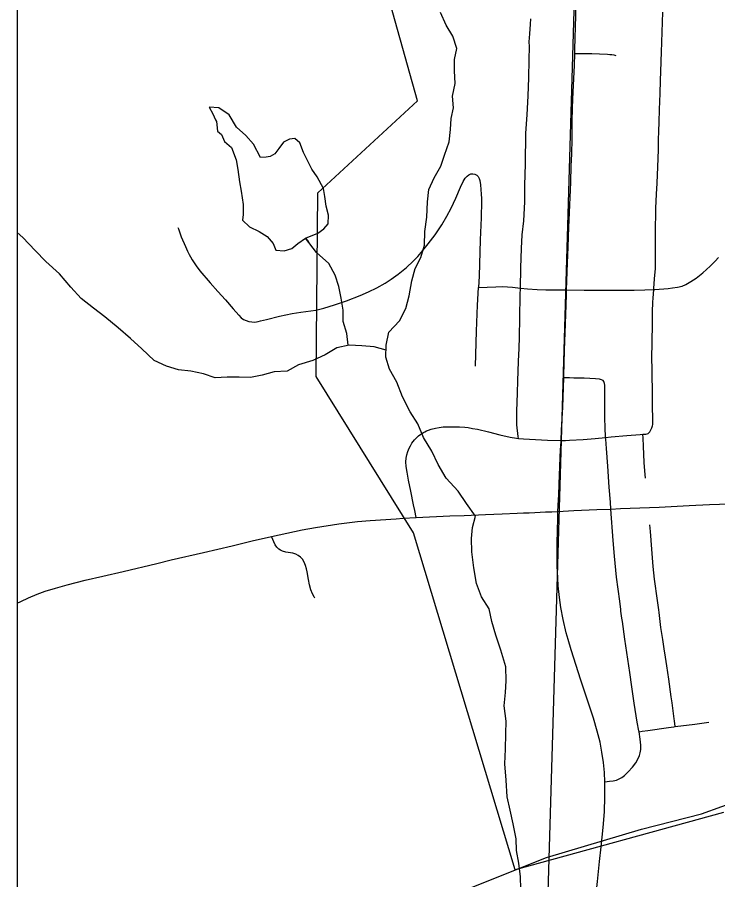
# Model space of a CAD drawing. Extents: x 0 to 191, y 0 to 55.
# Drawn here: x 143.2755 to 143.5787, y 23.9869 to 24.3604 of the extents above; entities that cross this region are included whole.
import ezdxf

# ---------------------------------------------------------------- set-up
doc = ezdxf.new("R2010")
doc.units = 0
for name, color, linetype in [('GM_X_City_Street', 7, 'Continuous'), ('GM_X_Corporation', 7, 'Continuous'), ('GM_X_Minor_Lake', 7, 'Continuous'), ('GM_X_Minor_River', 7, 'Continuous'), ('GM_X_Rail_Line', 7, 'Continuous'), ('GM_X_State_Route', 7, 'Continuous'), ('GM_X_Township_Road', 7, 'Continuous')]:
    doc.layers.add(name, color=color, linetype=linetype)

msp = doc.modelspace()

# ---------------------------------------------------------------- linework, layer by layer
at = {"layer": 'GM_X_City_Street'}
for points in [[(143.54923, 24.18086), (143.54975, 24.18174), (143.55011, 24.18253), (143.55044, 24.18338), (143.55055, 24.18395), (143.55063, 24.1846), (143.55063, 24.18652), (143.55048, 24.19177), (143.55046, 24.19676), (143.55029, 24.20726), (143.55018, 24.21347), (143.55026, 24.21874), (143.55031, 24.22122), (143.55039, 24.22598), (143.55037, 24.2272), (143.5504, 24.23051), (143.55046, 24.23287), (143.55058, 24.23703), (143.55066, 24.2388), (143.55081, 24.2406), (143.55101, 24.24251), (143.55104, 24.2429), (143.55135, 24.24704), (143.55165, 24.25152), (143.5517, 24.25494), (143.55175, 24.2571), (143.55175, 24.25928), (143.55178, 24.263), (143.55178, 24.26894), (143.55186, 24.27548), (143.55189, 24.27766), (143.55214, 24.28384), (143.55243, 24.28849), (143.55276, 24.29563), (143.55298, 24.30304), (143.55298, 24.30353), (143.55297, 24.30388), (143.55303, 24.30765), (143.55312, 24.3107), (143.55326, 24.3153), (143.5534, 24.32021), (143.55356, 24.32417), (143.55368, 24.32714), (143.55394, 24.33328), (143.55403, 24.33668), (143.55416, 24.34133), (143.5543, 24.34534), (143.55456, 24.35398), (143.55477, 24.35828), (143.55494, 24.36262)], [(143.49244, 24.17796), (143.49229, 24.17886), (143.49163, 24.18386), (143.4917, 24.18985), (143.49196, 24.19756), (143.4921, 24.20309), (143.49229, 24.20704), (143.49242, 24.21138), (143.49269, 24.21691), (143.49282, 24.22205), (143.49301, 24.23002), (143.49315, 24.24016), (143.49322, 24.24311), (143.49341, 24.25181), (143.49374, 24.26031), (143.49407, 24.26617), (143.49473, 24.27222), (143.49512, 24.28039), (143.49519, 24.2877), (143.49539, 24.29678), (143.49565, 24.31022), (143.49611, 24.31818), (143.49657, 24.32641), (143.49684, 24.33418), (143.49697, 24.34202), (143.49723, 24.34775), (143.4971, 24.34979), (143.49736, 24.35314), (143.49763, 24.35736), (143.49769, 24.35973)], [(143.51677, 24.34467), (143.51854, 24.34469), (143.52179, 24.34472), (143.52412, 24.34475), (143.52753, 24.34459), (143.53097, 24.34442), (143.5319, 24.34433), (143.53278, 24.34424), (143.53365, 24.34411), (143.5346, 24.34388)], [(143.40472, 24.23354), (143.40822, 24.23439), (143.41277, 24.23579), (143.41803, 24.23762), (143.42384, 24.23983), (143.42754, 24.24143), (143.43116, 24.24322), (143.43466, 24.24522), (143.43728, 24.24689), (143.4403, 24.24907), (143.44389, 24.25203), (143.44686, 24.25477), (143.44881, 24.25677), (143.45105, 24.25933), (143.45335, 24.26224), (143.45629, 24.2662), (143.45922, 24.27053), (143.46143, 24.27423), (143.46332, 24.27777), (143.46527, 24.28197), (143.46734, 24.2868), (143.46854, 24.28932), (143.46937, 24.29063), (143.47019, 24.29157), (143.47092, 24.29214), (143.47175, 24.29252), (143.47267, 24.29264), (143.47358, 24.29248), (143.47438, 24.29203), (143.47503, 24.29137), (143.47547, 24.29056), (143.47575, 24.28967), (143.47604, 24.28782), (143.4763, 24.2838), (143.47639, 24.28196), (143.47641, 24.28072), (143.47633, 24.27358), (143.47588, 24.264), (143.47534, 24.2482), (143.47518, 24.24337)], [(143.47518, 24.24337), (143.48264, 24.24367), (143.48546, 24.24372), (143.48983, 24.24351), (143.49322, 24.24311), (143.4963, 24.24272), (143.50047, 24.24248), (143.50424, 24.24237), (143.50938, 24.24235), (143.5132, 24.2423), (143.52078, 24.2422), (143.53037, 24.24219), (143.54247, 24.24213), (143.5471, 24.24227), (143.55101, 24.24251), (143.55142, 24.24253), (143.55726, 24.24293), (143.55908, 24.24314), (143.5612, 24.24346), (143.56325, 24.24399), (143.56489, 24.24471), (143.56702, 24.24588), (143.56929, 24.24743), (143.57217, 24.24972), (143.57539, 24.25258), (143.57755, 24.25475), (143.57892, 24.25637)], [(143.47378, 24.20927), (143.47426, 24.22448), (143.47471, 24.23565), (143.47518, 24.24337)], [(143.52983, 24.02929), (143.53179, 24.02954), (143.53335, 24.02974), (143.53477, 24.03005), (143.53603, 24.03052), (143.53716, 24.03116), (143.53834, 24.03207), (143.53989, 24.03353), (143.54171, 24.03557), (143.54315, 24.03752), (143.54406, 24.03907), (143.54478, 24.0407), (143.54511, 24.04183), (143.54536, 24.04329), (143.54539, 24.04508), (143.54514, 24.04779), (143.54459, 24.05099), (143.54452, 24.05141), (143.54382, 24.05507), (143.54246, 24.06336), (143.54144, 24.07044), (143.54065, 24.0766), (143.53849, 24.09104), (143.53739, 24.09867), (143.53716, 24.10019), (143.53673, 24.10323), (143.53665, 24.10384), (143.53621, 24.10749), (143.53484, 24.11795), (143.53398, 24.12693), (143.53343, 24.13373), (143.53242, 24.14742), (143.5322, 24.15045), (143.53172, 24.15695), (143.53103, 24.16592), (143.53044, 24.17367), (143.53017, 24.17769), (143.53013, 24.17844), (143.52993, 24.18293), (143.52982, 24.1866), (143.52974, 24.19094), (143.52974, 24.19807), (143.52974, 24.201), (143.52969, 24.20173), (143.52957, 24.20223), (143.52934, 24.20266), (143.529, 24.20303), (143.52833, 24.20343), (143.52753, 24.20367), (143.52574, 24.20384), (143.52079, 24.20408), (143.51643, 24.20409), (143.51455, 24.20417), (143.51201, 24.20429)], [(143.44921, 24.17908), (143.4502, 24.17982), (143.45125, 24.1805), (143.45195, 24.18089), (143.45262, 24.18121), (143.45351, 24.18159), (143.45464, 24.182), (143.45643, 24.18248), (143.45812, 24.18276), (143.45987, 24.18294), (143.46202, 24.18301), (143.4669, 24.18294), (143.46926, 24.18282), (143.47067, 24.18265), (143.47246, 24.18236), (143.47465, 24.18194), (143.47949, 24.18083), (143.48429, 24.17958), (143.48881, 24.17852), (143.49155, 24.17805), (143.49244, 24.17796), (143.49463, 24.17775), (143.50231, 24.17738), (143.50499, 24.17728), (143.51085, 24.17713), (143.51278, 24.17714), (143.51455, 24.17725), (143.52034, 24.17758), (143.52557, 24.17799), (143.53013, 24.17844), (143.5325, 24.17868), (143.53926, 24.17924), (143.54506, 24.17966), (143.54625, 24.17977), (143.54754, 24.17989), (143.54808, 24.17999), (143.5485, 24.18016), (143.54884, 24.18044), (143.54923, 24.18086)], [(143.44814, 24.14369), (143.44751, 24.14684), (143.44703, 24.14923), (143.44587, 24.15519), (143.44482, 24.15998), (143.44418, 24.16339), (143.44387, 24.16578), (143.44372, 24.16781), (143.44387, 24.1695), (143.44412, 24.17083), (143.44453, 24.17231), (143.44509, 24.17374), (143.44562, 24.17484), (143.44628, 24.17589), (143.44743, 24.17735), (143.44848, 24.17846), (143.44921, 24.17908)], [(143.54733, 24.16081), (143.54707, 24.16389), (143.54679, 24.16757), (143.54652, 24.17466), (143.54634, 24.17804), (143.54625, 24.17977)], [(143.56028, 24.05318), (143.55995, 24.05566), (143.55982, 24.05655), (143.55891, 24.06355), (143.55854, 24.06614), (143.55744, 24.07374), (143.55658, 24.07957), (143.55601, 24.08326), (143.55544, 24.08693), (143.55483, 24.09092), (143.55409, 24.09613), (143.55326, 24.10258), (143.55311, 24.10381), (143.55258, 24.1078), (143.55135, 24.11703), (143.55073, 24.12258), (143.55015, 24.13), (143.54951, 24.13772), (143.54924, 24.1405)], [(143.54459, 24.05099), (143.54596, 24.05115), (143.54841, 24.05143), (143.55727, 24.05275), (143.55958, 24.05309), (143.56028, 24.05318), (143.56871, 24.05424), (143.57473, 24.05511)]]:
    msp.add_lwpolyline(points, dxfattribs=at)
at = {"layer": 'GM_X_Corporation'}
for points in [[(149.5758, 25.41761), (143.27549, 25.41761), (143.27549, 22.87347), (143.3138, 22.87294), (143.47809, 22.86847), (143.4892, 23.25041), (143.50802, 23.86711), (143.51777, 23.86795), (143.52133, 23.86809), (143.52783, 23.86865), (143.53573, 23.86991), (143.5371, 23.871), (144.17888, 23.85682), (144.27104, 23.85429), (144.35683, 23.85102), (144.94266, 23.83902)], [(145.79254, 25.41761), (143.27549, 25.41761), (143.27549, 22.87347), (143.3138, 22.87294), (143.47809, 22.86847), (143.4892, 23.25041), (143.50802, 23.86711), (143.51777, 23.86795), (143.52133, 23.86809), (143.52783, 23.86865), (143.53573, 23.86991), (143.5371, 23.871), (144.17888, 23.85682), (144.27104, 23.85429), (144.35683, 23.85102), (144.94266, 23.83902)], [(143.58108, 24.01605), (143.49103, 23.99117), (143.44697, 24.13714), (143.40484, 24.20483), (143.40555, 24.28428), (143.44869, 24.32418), (143.43374, 24.37791)]]:
    msp.add_lwpolyline(points, dxfattribs=at)
for points in [[(143.27549, 24.38202), (143.27549, 23.87812), (143.50204, 23.8736), (143.51695, 24.37798)], [(143.51695, 24.37798), (144.02284, 24.36328), (144.02275, 24.33715), (144.01895, 24.17876), (144.01537, 24.01591), (144.01224, 23.86124), (143.5083, 23.87349), (143.50204, 23.8736)]]:
    msp.add_lwpolyline(points, close=True, dxfattribs=at)
at = {"layer": 'GM_X_Minor_Lake'}
for points in [[(143.35861, 24.32144), (143.36015, 24.31861), (143.36131, 24.31597), (143.3617, 24.31522), (143.36212, 24.31105), (143.36384, 24.30955), (143.3652, 24.30654), (143.36825, 24.30392), (143.3702, 24.29863), (143.371, 24.29447), (143.37163, 24.28917), (143.37243, 24.285), (143.37324, 24.27932), (143.37329, 24.27496), (143.37294, 24.27249), (143.37599, 24.26968), (143.38018, 24.26765), (143.38361, 24.26542), (143.38629, 24.26241), (143.38745, 24.25958), (143.39105, 24.25925), (143.39426, 24.26024), (143.39688, 24.26235), (143.40026, 24.26467)], [(143.40026, 24.26467), (143.40554, 24.26682), (143.40816, 24.26875), (143.41003, 24.27086), (143.41018, 24.27466), (143.40919, 24.27863), (143.40858, 24.28279), (143.40798, 24.2862), (143.40527, 24.29129), (143.40297, 24.29467), (143.40065, 24.2992), (143.3993, 24.30183), (143.39774, 24.30599), (143.39564, 24.30786), (143.39337, 24.30764), (143.39074, 24.30628), (143.38869, 24.3036), (143.38701, 24.3013), (143.38494, 24.30014), (143.38324, 24.29974), (143.38078, 24.29971), (143.37769, 24.30536), (143.37444, 24.30912), (143.37043, 24.31286), (143.36715, 24.31813), (143.36277, 24.32111), (143.35861, 24.32144)]]:
    msp.add_lwpolyline(points, dxfattribs=at)
at = {"layer": 'GM_X_Minor_River'}
for points in [[(143.49349, 23.98287), (143.49325, 23.98818), (143.49262, 23.99405), (143.49161, 23.99953), (143.49137, 24.00465), (143.49017, 24.01108), (143.48878, 24.01694), (143.48758, 24.02281), (143.48713, 24.03001), (143.48649, 24.03702), (143.4868, 24.04347), (143.48692, 24.05011), (143.48705, 24.05561), (143.48622, 24.06224), (143.48673, 24.06793), (143.48705, 24.07306), (143.48699, 24.07912), (143.48483, 24.0863), (143.48268, 24.09272), (143.48091, 24.09877), (143.47972, 24.10426), (143.47645, 24.10934), (143.47431, 24.11519), (143.4731, 24.122), (143.47227, 24.12882), (143.47202, 24.13469), (143.47253, 24.13944), (143.47381, 24.14439), (143.46997, 24.14984), (143.46632, 24.15511), (143.46115, 24.16073), (143.45768, 24.16676), (143.45497, 24.17241), (143.45131, 24.17844), (143.44879, 24.18429), (143.44552, 24.18956), (143.44223, 24.19596), (143.43971, 24.20238), (143.43662, 24.20803), (143.43505, 24.21313), (143.43518, 24.21845), (143.43626, 24.22396), (143.44094, 24.22895), (143.44372, 24.23429), (143.44517, 24.23981), (143.44624, 24.24627), (143.44769, 24.2516), (143.4501, 24.25637), (143.45175, 24.2617), (143.45187, 24.26758), (143.45275, 24.27386), (143.45306, 24.2805), (143.45357, 24.28581), (143.45598, 24.29078), (143.45876, 24.29593), (143.46041, 24.30069), (143.46243, 24.30641), (143.46294, 24.31172), (143.46327, 24.31647), (143.46435, 24.32123), (143.46392, 24.32615), (143.465, 24.33167), (143.46475, 24.33716), (143.4647, 24.34209), (143.46578, 24.34685), (143.46402, 24.35214), (143.46113, 24.35703), (143.45862, 24.3625)], [(143.43513, 24.21616), (143.4299, 24.21762), (143.42459, 24.21813), (143.4191, 24.21844), (143.41382, 24.21723), (143.40875, 24.21414), (143.40348, 24.2118), (143.39725, 24.20982), (143.39236, 24.20711), (143.38669, 24.20685), (143.38141, 24.20545), (143.3765, 24.20444), (143.37158, 24.20457), (143.36629, 24.20451), (143.36118, 24.20425), (143.35606, 24.2059), (143.35056, 24.20716), (143.34526, 24.20766), (143.34013, 24.20931), (143.33481, 24.21171), (143.32946, 24.21676), (143.32449, 24.22125), (143.31914, 24.22593), (143.31342, 24.2306), (143.30846, 24.23433), (143.30312, 24.23863), (143.29872, 24.2435), (143.29374, 24.24932), (143.28782, 24.25456), (143.28322, 24.25943), (143.27787, 24.26506), (143.27549, 24.26715)], [(143.41867, 24.21834), (143.41811, 24.22336), (143.41654, 24.22865), (143.41648, 24.23358), (143.41567, 24.23869), (143.41467, 24.2438), (143.41311, 24.24871), (143.4104, 24.2538), (143.40506, 24.25847), (143.40026, 24.26467), (143.4016, 24.26317)]]:
    msp.add_lwpolyline(points, dxfattribs=at)
at = {"layer": 'GM_X_Rail_Line'}
msp.add_lwpolyline([(143.27549, 23.89454), (143.36161, 23.93384), (143.46302, 23.97989), (143.50458, 23.99653), (143.54559, 24.00874), (143.57163, 24.0154), (143.58928, 24.02181), (143.60021, 24.03414), (143.60654, 24.05535), (143.614, 24.08224), (143.62508, 24.14058), (143.63707, 24.21122), (143.68239, 24.48087), (143.72503, 24.72385)], dxfattribs=at)
at = {"layer": 'GM_X_State_Route'}
msp.add_line((143.51318, 24.24136), (143.5132, 24.2423), dxfattribs=at)
for points in [[(143.51584, 24.3213), (143.51611, 24.32814), (143.51665, 24.33943), (143.51677, 24.34467), (143.51682, 24.34662), (143.51727, 24.36105), (143.51759, 24.37118)], [(143.5132, 24.2423), (143.51362, 24.25404), (143.51388, 24.26084), (143.51427, 24.26941), (143.51436, 24.27245), (143.5151, 24.28904), (143.51525, 24.29609), (143.51544, 24.30106), (143.51568, 24.30779), (143.51571, 24.31179), (143.51568, 24.3161), (143.5158, 24.32032), (143.51584, 24.3213)], [(143.51082, 24.17661), (143.51085, 24.17713), (143.51108, 24.18162), (143.51157, 24.19147), (143.51189, 24.20009), (143.51201, 24.20429), (143.51204, 24.20503), (143.51234, 24.21619), (143.5128, 24.22765), (143.51307, 24.2357), (143.51316, 24.24043), (143.51318, 24.24136)], [(143.50951, 24.1464), (143.5098, 24.15136), (143.50989, 24.15352), (143.50993, 24.15506), (143.50999, 24.1566), (143.51004, 24.15814), (143.51033, 24.16588), (143.51046, 24.16989), (143.51061, 24.17297), (143.51082, 24.17661)], [(143.50951, 24.1464), (143.51643, 24.14671), (143.52635, 24.14719), (143.53242, 24.14742), (143.5366, 24.14757), (143.55333, 24.14828), (143.56635, 24.14896), (143.57503, 24.14931), (143.58371, 24.14963), (143.59673, 24.15016), (143.60728, 24.15055), (143.64481, 24.1524), (143.65059, 24.15265), (143.68731, 24.15421), (143.70375, 24.15503), (143.71802, 24.15565), (143.75214, 24.15712), (143.76517, 24.1577), (143.77043, 24.15788)], [(143.44249, 24.1434), (143.44814, 24.14369), (143.46268, 24.14444), (143.46888, 24.14467), (143.47818, 24.14507), (143.48529, 24.14532), (143.49178, 24.14559), (143.49457, 24.14572), (143.49704, 24.14583), (143.49951, 24.14593), (143.50414, 24.14615), (143.50686, 24.14627), (143.50951, 24.1464)], [(143.52817, 24.00114), (143.52908, 24.00948), (143.5296, 24.01627), (143.52982, 24.02277), (143.52983, 24.02929), (143.52965, 24.03328), (143.52923, 24.03758), (143.52856, 24.04216), (143.52771, 24.0464), (143.52651, 24.0512), (143.52486, 24.05685), (143.51946, 24.07336), (143.51523, 24.08637), (143.51391, 24.09085), (143.51312, 24.09386), (143.5118, 24.09962), (143.51081, 24.10483), (143.51017, 24.10915), (143.50966, 24.11411), (143.50943, 24.11753), (143.5092, 24.12282), (143.50912, 24.12842), (143.5092, 24.1337), (143.50927, 24.13712), (143.50942, 24.14425), (143.50951, 24.1464)], [(143.33583, 24.12384), (143.34213, 24.12534), (143.35605, 24.1286), (143.36844, 24.13149), (143.37717, 24.13364), (143.38553, 24.13555), (143.39879, 24.13841), (143.40459, 24.1394), (143.4147, 24.14096), (143.42271, 24.14195), (143.42828, 24.14246), (143.43941, 24.14322), (143.44249, 24.1434)], [(143.27549, 24.10659), (143.27697, 24.10733), (143.28034, 24.1089), (143.28406, 24.11049), (143.28756, 24.11178), (143.29201, 24.11319), (143.29711, 24.11462), (143.30494, 24.1166), (143.31252, 24.11833), (143.32128, 24.12039), (143.33583, 24.12384)], [(143.53721, 23.87073), (143.53518, 23.87714), (143.53339, 23.88236), (143.53059, 23.88988), (143.52861, 23.89541), (143.52639, 23.90181), (143.52504, 23.90658), (143.52452, 23.90903), (143.52393, 23.91159), (143.52321, 23.91458), (143.52251, 23.91762), (143.52194, 23.92069), (143.52144, 23.92442), (143.52115, 23.92817), (143.52109, 23.93192), (143.52124, 23.93567), (143.52168, 23.94095), (143.52401, 23.96133), (143.52522, 23.97308), (143.52657, 23.98606), (143.52753, 23.99472), (143.52817, 24.00114)]]:
    msp.add_lwpolyline(points, dxfattribs=at)
at = {"layer": 'GM_X_Township_Road'}
for points in [[(143.34505, 24.26929), (143.34522, 24.26875), (143.34549, 24.26789), (143.34649, 24.2653), (143.34836, 24.26105), (143.34923, 24.25908), (143.34987, 24.2577), (143.35043, 24.25661), (143.35118, 24.25528), (143.35287, 24.25271), (143.35456, 24.2505), (143.35904, 24.24538), (143.36233, 24.24167), (143.36564, 24.23797), (143.36887, 24.23418), (143.37131, 24.23135), (143.37243, 24.23028), (143.37343, 24.22956), (143.37452, 24.22899), (143.37571, 24.22862), (143.37694, 24.22846), (143.37827, 24.22837), (143.3798, 24.2286), (143.38083, 24.22887), (143.38335, 24.2295), (143.38895, 24.2309), (143.39453, 24.23206), (143.39821, 24.23269), (143.40472, 24.23354)], [(143.40426, 24.10883), (143.40393, 24.10935), (143.40322, 24.11072), (143.40256, 24.11245), (143.40196, 24.11453), (143.40151, 24.11695), (143.40092, 24.12028), (143.40066, 24.12148), (143.40025, 24.12297), (143.39968, 24.1244), (143.3989, 24.12571), (143.39809, 24.12662), (143.39709, 24.12734), (143.396, 24.12787), (143.39482, 24.12823), (143.39178, 24.12876), (143.39029, 24.12915), (143.38946, 24.12953), (143.3887, 24.13004), (143.3878, 24.13088), (143.38707, 24.13188), (143.38553, 24.13555)]]:
    msp.add_lwpolyline(points, dxfattribs=at)

doc.saveas('drawing.dxf')
